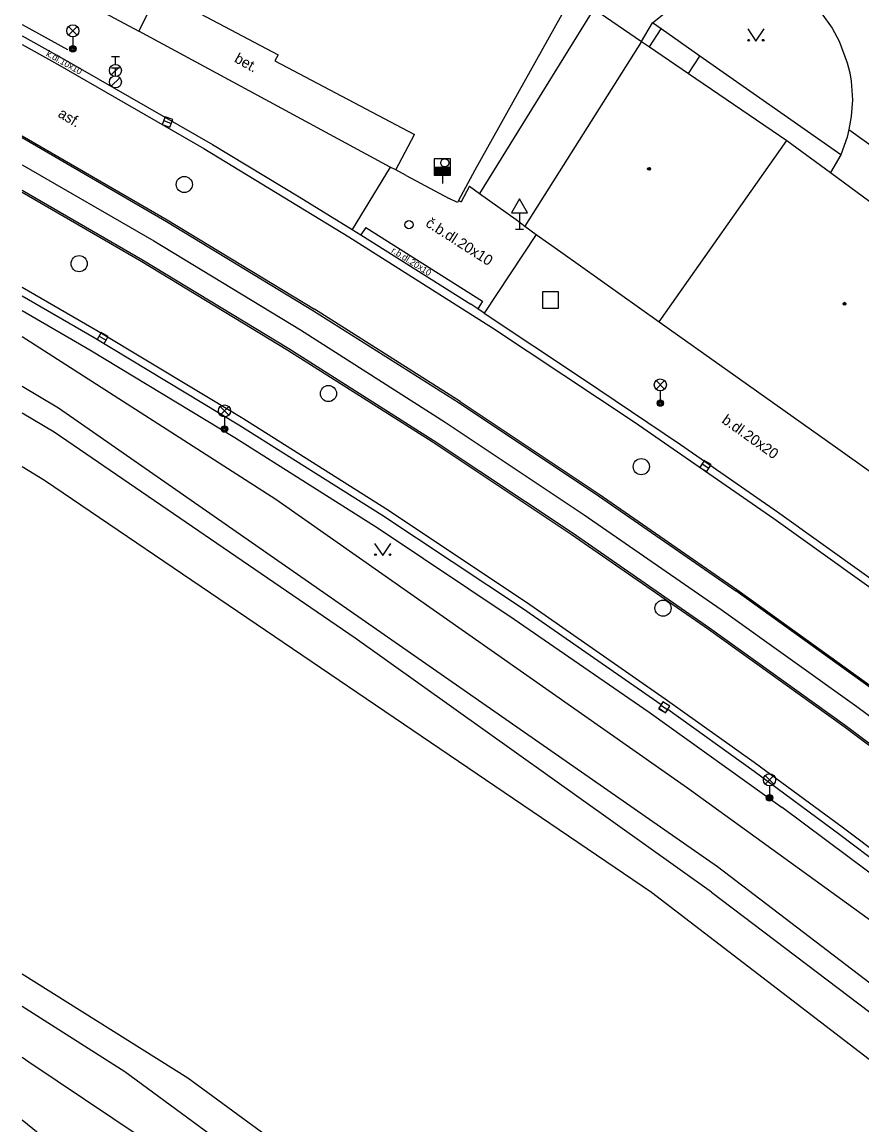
# Model space of a CAD drawing. Extents: x -598932 to -598196, y -1162207 to -1161504.
# Drawn here: x -598932 to -598879.9, y -1161743.4 to -1161675 of the extents above; entities that cross this region are included whole.
import ezdxf

# ---------------------------------------------------------------- set-up
doc = ezdxf.new("R2010")
doc.units = 0
for name, color, linetype in [('Level 26', 7, 'Continuous'), ('Level 27', 7, 'Continuous'), ('Level 28', 7, 'Continuous'), ('Level 33', 7, 'Continuous'), ('Level 34', 7, 'Continuous'), ('Level 36', 7, 'Continuous'), ('Level 39', 7, 'Continuous'), ('specificka linie pasportu komunikaci', 7, 'Continuous'), ('TM - budovy zdene_ betonove - NP', 7, 'Continuous'), ('TM - budovy zdene_ betonove - VP', 7, 'Continuous'), ('TM - CD - osa koleji', 7, 'Continuous'), ('TM - chodniky - VP', 7, 'Continuous'), ('TM - hladina vodniho toku_ bazenu_ nadrze', 7, 'Continuous'), ('TM - horni hrana svahu', 7, 'Continuous'), ('TM - komunikace - VP', 7, 'Continuous'), ('TM - letecke snimky - pomocna linie', 7, 'Continuous'), ('TM - plot dreveny_ kovovy - VP', 7, 'Continuous'), ('TM - popis povrchu', 7, 'Continuous'), ('TM - rozhrani mezi zpev. plochami mezi sebou - VP', 7, 'Continuous'), ('TM - rozhrani ploch obecne - VP', 7, 'Continuous'), ('TM - svodidlo jednostranne - VP', 7, 'Continuous'), ('TM - zabradli - VP', 7, 'Continuous'), ('TM - zed operna - VP', 7, 'Continuous')]:
    doc.layers.add(name, color=color, linetype=linetype)

msp = doc.modelspace()

# ---------------------------------------------------------------- linework, layer by layer
at = {"layer": 'Level 26'}
msp.add_lwpolyline([(-598899.76, -1161692.76), (-598898.76, -1161692.76), (-598898.76, -1161691.76), (-598899.76, -1161691.76)], close=True, dxfattribs=at)
at = {"layer": 'Level 27'}
for p, q in [((-598923.234, -1161681.142), (-598922.766, -1161681.318)), ((-598927.228, -1161694.497), (-598926.792, -1161694.743)), ((-598889.864, -1161702.42), (-598889.436, -1161702.68)), ((-598892.424, -1161717.38), (-598891.996, -1161717.64))]:
    msp.add_line(p, q, dxfattribs=at)
for points in [[(-598923.322, -1161681.376), (-598922.854, -1161681.552), (-598922.678, -1161681.084), (-598923.146, -1161680.908)], [(-598927.351, -1161694.714), (-598926.916, -1161694.961), (-598926.669, -1161694.526), (-598927.104, -1161694.279)], [(-598889.993, -1161702.634), (-598889.566, -1161702.893), (-598889.307, -1161702.466), (-598889.734, -1161702.207)], [(-598892.553, -1161717.594), (-598892.126, -1161717.853), (-598891.867, -1161717.426), (-598892.294, -1161717.167)]]:
    msp.add_lwpolyline(points, close=True, dxfattribs=at)
for centre in [(-598921.96, -1161685.1), (-598928.48, -1161690.01), (-598913.02, -1161698.06), (-598893.63, -1161702.59), (-598892.28, -1161711.36)]:
    msp.add_circle(centre, 0.5, dxfattribs=at)
at = {"layer": 'Level 28'}
for p, q in [((-598926.48, -1161677.165), (-598925.98, -1161677.165)), ((-598926.23, -1161677.665), (-598926.23, -1161677.165)), ((-598926.488, -1161678.312), (-598925.958, -1161677.782)), ((-598926.48, -1161677.865), (-598925.98, -1161677.865)), ((-598926.23, -1161678.365), (-598926.23, -1161677.865)), ((-598926.488, -1161679.012), (-598925.958, -1161678.482)), ((-598906.46, -1161684.02), (-598905.46, -1161684.02)), ((-598906.46, -1161684.07), (-598905.46, -1161684.07)), ((-598906.46, -1161684.12), (-598905.46, -1161684.12)), ((-598906.46, -1161684.17), (-598905.46, -1161684.17)), ((-598906.46, -1161684.22), (-598905.46, -1161684.22)), ((-598906.46, -1161684.27), (-598905.46, -1161684.27)), ((-598906.46, -1161684.32), (-598905.46, -1161684.32)), ((-598906.46, -1161684.37), (-598905.46, -1161684.37)), ((-598906.46, -1161684.42), (-598905.46, -1161684.42)), ((-598906.46, -1161684.47), (-598905.46, -1161684.47)), ((-598905.96, -1161684.52), (-598905.96, -1161685.05))]:
    msp.add_line(p, q, dxfattribs=at)
msp.add_lwpolyline([(-598906.46, -1161684.52), (-598905.46, -1161684.52), (-598905.46, -1161683.52), (-598906.46, -1161683.52)], close=True, dxfattribs=at)
for centre, radius in [((-598926.23, -1161678.04), 0.375), ((-598926.23, -1161678.74), 0.375), ((-598905.81, -1161683.76), 0.25), ((-598906.09, -1161684.26), 0.25), ((-598908.03, -1161687.59), 0.25)]:
    msp.add_circle(centre, radius, dxfattribs=at)
at = {"layer": 'Level 33'}
for p, q in [((-598929.135, -1161675.84), (-598928.605, -1161675.31)), ((-598929.135, -1161675.31), (-598928.605, -1161675.84)), ((-598928.87, -1161675.95), (-598928.87, -1161676.7)), ((-598892.715, -1161697.79), (-598892.185, -1161697.26)), ((-598892.715, -1161697.26), (-598892.185, -1161697.79)), ((-598892.45, -1161697.9), (-598892.45, -1161698.65)), ((-598919.735, -1161699.4), (-598919.205, -1161698.87)), ((-598919.735, -1161698.87), (-598919.205, -1161699.4)), ((-598919.47, -1161699.51), (-598919.47, -1161700.26)), ((-598885.945, -1161722.26), (-598885.415, -1161721.73)), ((-598885.945, -1161721.73), (-598885.415, -1161722.26)), ((-598885.68, -1161722.37), (-598885.68, -1161723.12))]:
    msp.add_line(p, q, dxfattribs=at)
for centre, radius in [((-598928.87, -1161675.575), 0.375), ((-598928.87, -1161676.7), 0.2), ((-598928.87, -1161676.7), 0.145), ((-598928.87, -1161676.7), 0.0876), ((-598892.45, -1161697.525), 0.375), ((-598919.47, -1161699.135), 0.375), ((-598892.45, -1161698.65), 0.2), ((-598892.45, -1161698.65), 0.145), ((-598892.45, -1161698.65), 0.0876), ((-598919.47, -1161700.26), 0.2), ((-598919.47, -1161700.26), 0.145), ((-598919.47, -1161700.26), 0.0876), ((-598885.68, -1161721.995), 0.375), ((-598885.68, -1161723.12), 0.2), ((-598885.68, -1161723.12), 0.145), ((-598885.68, -1161723.12), 0.0876)]:
    msp.add_circle(centre, radius, dxfattribs=at)
at = {"layer": 'Level 34'}
for p, q in [((-598901.18, -1161686.862), (-598901.18, -1161687.88)), ((-598901.43, -1161687.88), (-598900.93, -1161687.88))]:
    msp.add_line(p, q, dxfattribs=at)
msp.add_lwpolyline([(-598901.68, -1161686.862), (-598900.68, -1161686.862), (-598901.18, -1161685.996)], close=True, dxfattribs=at)
at = {"layer": 'Level 36'}
for points in [[(-598887.02, -1161675.46), (-598886.52, -1161676.21), (-598886.02, -1161675.46)], [(-598910.16, -1161707.35), (-598909.66, -1161708.1), (-598909.16, -1161707.35)]]:
    msp.add_lwpolyline(points, dxfattribs=at)
for centre in [(-598886.97, -1161676.16), (-598886.071, -1161676.16), (-598910.11, -1161708.05), (-598909.211, -1161708.05)]:
    msp.add_circle(centre, 0.05, dxfattribs=at)
at = {"layer": 'Level 39'}
for centre, radius in [((-598893.15, -1161684.13), 0.09), ((-598893.15, -1161684.13), 0.0398), ((-598881.03, -1161692.49), 0.09), ((-598881.03, -1161692.49), 0.0398)]:
    msp.add_circle(centre, radius, dxfattribs=at)
at = {"layer": 'specificka linie pasportu komunikaci'}
msp.add_lwpolyline([(-598932.017, -1161671.707), (-598924.78, -1161675.59)], dxfattribs=at)
at = {"layer": 'TM - budovy zdene_ betonove - NP'}
for points in [[(-598896.57, -1161674.22), (-598903.66, -1161685.66)], [(-598893.62, -1161676.23), (-598900.84, -1161687.69)]]:
    msp.add_lwpolyline(points, dxfattribs=at)
at = {"layer": 'TM - budovy zdene_ betonove - VP'}
for points in [[(-598923.54, -1161673.15), (-598916.14, -1161677.06), (-598916.35, -1161677.43), (-598907.69, -1161682)], [(-598897.88, -1161673.33), (-598903.94, -1161684.22)], [(-598896.57, -1161674.22), (-598893.62, -1161676.23)], [(-598893.62, -1161676.23), (-598893.11, -1161676.58)], [(-598893.11, -1161676.58), (-598890.7, -1161678.22)], [(-598890.7, -1161678.22), (-598884.6, -1161682.37)], [(-598908.2, -1161684.54), (-598908.85, -1161684.19), (-598907.69, -1161682)], [(-598892.52, -1161693.61), (-598884.6, -1161682.37)], [(-598884.6, -1161682.37), (-598881.9, -1161684.36)], [(-598908.2, -1161684.54), (-598905.53, -1161685.97)], [(-598903.94, -1161684.22), (-598904.96, -1161686.1)], [(-598881.9, -1161684.36), (-598869.71, -1161693.35)], [(-598904.28, -1161685.21), (-598904.8, -1161686.18)], [(-598904.28, -1161685.21), (-598903.66, -1161685.66), (-598901.39, -1161687.28), (-598900.84, -1161687.69), (-598900.14, -1161688.2), (-598898.62, -1161689.27), (-598892.52, -1161693.61), (-598881.45, -1161701.47), (-598877.42, -1161704.34), (-598871.63, -1161708.46), (-598864.43, -1161713.64), (-598862.78, -1161714.78), (-598862.31, -1161715.1), (-598856.02, -1161719.59)], [(-598904.96, -1161686.1), (-598905.02, -1161686.22), (-598905.53, -1161685.97)], [(-598904.96, -1161686.1), (-598904.8, -1161686.18)]]:
    msp.add_lwpolyline(points, dxfattribs=at)
at = {"layer": 'TM - CD - osa koleji'}
for points in [[(-598932.017, -1161683.874), (-598923.85, -1161688.6), (-598914.76, -1161694.12), (-598905.79, -1161699.84)], [(-598905.79, -1161699.84), (-598897.18, -1161705.57), (-598888.67, -1161711.44)], [(-598888.67, -1161711.44), (-598880.26, -1161717.46), (-598871.95, -1161723.62)]]:
    msp.add_lwpolyline(points, dxfattribs=at)
at = {"layer": 'TM - chodniky - VP'}
msp.add_lwpolyline([(-598932.017, -1161743.075), (-598928.9, -1161745.6), (-598880.74, -1161784.6)], dxfattribs=at)
at = {"layer": 'TM - hladina vodniho toku_ bazenu_ nadrze'}
for points in [[(-598930.62, -1161703.45), (-598932.017, -1161702.606)], [(-598892.99, -1161728.98), (-598930.62, -1161703.45)], [(-598720.27, -1161904.76), (-598749.26, -1161871.38), (-598790.83, -1161824.98), (-598815.91, -1161796.95), (-598834.93, -1161777.35), (-598836.37, -1161776.01), (-598850.71, -1161762.63), (-598866.62, -1161749.21), (-598892.99, -1161728.98)], [(-598932.017, -1161734.017), (-598921.73, -1161740.47)], [(-598921.73, -1161740.47), (-598888.91, -1161764.54), (-598868.49, -1161781.76), (-598847.28, -1161801.66)]]:
    msp.add_lwpolyline(points, dxfattribs=at)
at = {"layer": 'TM - horni hrana svahu'}
for points in [[(-598932.017, -1161697.604), (-598929.76, -1161698.95), (-598888.91, -1161727.38), (-598861.19, -1161748.52), (-598845.68, -1161761.08), (-598825.16, -1161781.28), (-598808.06, -1161799.42), (-598788.14, -1161822.37), (-598765.72, -1161848.31), (-598730.99, -1161888.48), (-598729.85, -1161889.88)], [(-598737.74, -1161926.39), (-598791.69, -1161867.26), (-598813.1, -1161843.8), (-598846.83, -1161807.87), (-598870.15, -1161785.99), (-598909.01, -1161754.64), (-598931.6, -1161739.49), (-598932.017, -1161739.209)]]:
    msp.add_lwpolyline(points, dxfattribs=at)
at = {"layer": 'TM - komunikace - VP'}
for points in [[(-598892.93, -1161675.09), (-598891.82, -1161674.2), (-598891.6, -1161674.07), (-598890.75, -1161673.55), (-598889.22, -1161673.06), (-598888.23, -1161672.88), (-598887.81, -1161672.85), (-598886.39, -1161672.89), (-598885, -1161673.18), (-598883.68, -1161673.71), (-598882.47, -1161674.47), (-598881.79, -1161675.42), (-598881.37, -1161676.21), (-598880.86, -1161677.56), (-598880.71, -1161678.19), (-598880.62, -1161678.7), (-598880.54, -1161679.86), (-598880.61, -1161680.88), (-598880.77, -1161681.7)], [(-598893.62, -1161676.23), (-598892.93, -1161675.09)], [(-598932.017, -1161675.879), (-598929.38, -1161677.35), (-598920.21, -1161682.62)], [(-598880.77, -1161681.7), (-598854.21, -1161700.75), (-598838.2, -1161703.63), (-598834.76, -1161704.4)], [(-598920.21, -1161682.62), (-598914.84, -1161685.87), (-598911.55, -1161687.9), (-598911.01, -1161688.23), (-598909.5, -1161689.17), (-598904.19, -1161692.52)], [(-598932.017, -1161692.007), (-598927.55, -1161694.59)], [(-598903.37, -1161693.08), (-598903.77, -1161692.8), (-598904.19, -1161692.52)], [(-598903.37, -1161693.08), (-598897.27, -1161697.12), (-598891.2, -1161701.22), (-598885.18, -1161705.38)], [(-598927.55, -1161694.59), (-598918.58, -1161699.99), (-598909.72, -1161705.58)], [(-598909.72, -1161705.58), (-598900.99, -1161711.37), (-598892.39, -1161717.34)], [(-598885.18, -1161705.38), (-598876.83, -1161711.35), (-598868.6, -1161717.48), (-598860.49, -1161723.76), (-598852.52, -1161730.17)], [(-598892.53, -1161717.57), (-598892.39, -1161717.34)], [(-598892.14, -1161717.85), (-598892.53, -1161717.57)], [(-598891.98, -1161717.63), (-598892.14, -1161717.85)], [(-598891.98, -1161717.63), (-598886.63, -1161721.47), (-598881.33, -1161725.38), (-598876.07, -1161729.35)]]:
    msp.add_lwpolyline(points, dxfattribs=at)
at = {"layer": 'TM - letecke snimky - pomocna linie'}
for points in [[(-598889.27, -1161728.96), (-598867.09, -1161745.78), (-598851.9, -1161758.23), (-598837.29, -1161771.39), (-598832, -1161776.77)], [(-598932.017, -1161736.019), (-598925.65, -1161740.07), (-598887.55, -1161768.09), (-598865.96, -1161786.27), (-598821.99, -1161832.07), (-598791.69, -1161867.26)]]:
    msp.add_lwpolyline(points, dxfattribs=at)
at = {"layer": 'TM - plot dreveny_ kovovy - VP'}
msp.add_lwpolyline([(-598908.85, -1161684.19), (-598909.19, -1161684.03), (-598918.43, -1161679.03), (-598924.78, -1161675.59), (-598923.54, -1161673.15)], dxfattribs=at)
at = {"layer": 'TM - rozhrani mezi zpev. plochami mezi sebou - VP'}
for points in [[(-598932.017, -1161676.424), (-598929.82, -1161677.65), (-598920.75, -1161682.87)], [(-598932.017, -1161682.081), (-598923.02, -1161687.29), (-598913.88, -1161692.83)], [(-598932.017, -1161682.2), (-598923.07, -1161687.39), (-598913.94, -1161692.93), (-598904.92, -1161698.64)], [(-598920.75, -1161682.87), (-598911.75, -1161688.35), (-598902.86, -1161693.99), (-598894.08, -1161699.82), (-598885.42, -1161705.81)], [(-598909.19, -1161684.03), (-598911.55, -1161687.9)], [(-598932.017, -1161685.446), (-598924.55, -1161689.77), (-598915.48, -1161695.26), (-598906.53, -1161700.94)], [(-598932.017, -1161685.575), (-598924.6, -1161689.87)], [(-598910.71, -1161687.76), (-598911.01, -1161688.23)], [(-598910.71, -1161687.76), (-598903.48, -1161692.34)], [(-598900.14, -1161688.2), (-598903.37, -1161693.08)], [(-598924.6, -1161689.87), (-598915.54, -1161695.36)], [(-598932.017, -1161691.464), (-598927.29, -1161694.19)], [(-598903.48, -1161692.34), (-598903.77, -1161692.8)], [(-598904.86, -1161698.55), (-598913.88, -1161692.83)], [(-598927.29, -1161694.19), (-598918.32, -1161699.59), (-598909.47, -1161705.19), (-598900.74, -1161710.99), (-598892.15, -1161716.97)], [(-598915.54, -1161695.36), (-598906.59, -1161701.03)], [(-598904.92, -1161698.64), (-598896.29, -1161704.39), (-598887.77, -1161710.29)], [(-598904.86, -1161698.55), (-598896.23, -1161704.3), (-598887.71, -1161710.2), (-598879.29, -1161716.25)], [(-598906.53, -1161700.94), (-598897.91, -1161706.68), (-598889.4, -1161712.57)], [(-598906.59, -1161701.03), (-598897.97, -1161706.77), (-598889.46, -1161712.66)], [(-598885.42, -1161705.81), (-598876.89, -1161711.9), (-598868.48, -1161718.17), (-598860.2, -1161724.6), (-598852.05, -1161731.2)], [(-598879.36, -1161716.34), (-598887.77, -1161710.29)], [(-598889.4, -1161712.57), (-598881, -1161718.61), (-598872.7, -1161724.81)], [(-598889.46, -1161712.66), (-598881.06, -1161718.7), (-598872.77, -1161724.9)], [(-598892.15, -1161716.97), (-598886.64, -1161720.91), (-598881.18, -1161724.91), (-598875.77, -1161728.99)]]:
    msp.add_lwpolyline(points, dxfattribs=at)
at = {"layer": 'TM - rozhrani ploch obecne - VP'}
for points in [[(-598893.11, -1161676.58), (-598892.4, -1161675.46)], [(-598892.4, -1161675.46), (-598892.93, -1161675.09)], [(-598890.01, -1161677.14), (-598892.4, -1161675.46)], [(-598890.7, -1161678.22), (-598890.01, -1161677.14)], [(-598881.25, -1161683.27), (-598890.01, -1161677.14)], [(-598880.77, -1161681.7), (-598880.86, -1161682.17), (-598881.25, -1161683.27)], [(-598881.25, -1161683.27), (-598881.9, -1161684.36)]]:
    msp.add_lwpolyline(points, dxfattribs=at)
at = {"layer": 'TM - svodidlo jednostranne - VP'}
for points in [[(-598932.017, -1161692.911), (-598927.81, -1161695.35), (-598918.83, -1161700.79), (-598909.95, -1161706.41)], [(-598909.95, -1161706.41), (-598901.5, -1161712.04), (-598893.15, -1161717.81), (-598884.9, -1161723.72)], [(-598876.76, -1161729.78), (-598884.9, -1161723.72)]]:
    msp.add_lwpolyline(points, dxfattribs=at)
at = {"layer": 'TM - zabradli - VP'}
for points in [[(-598932.017, -1161675.192), (-598929.2, -1161676.74)], [(-598854.43, -1161750.62), (-598878.6, -1161731.32), (-598890.77, -1161722.52), (-598916.28, -1161704.63), (-598932.017, -1161694.547)]]:
    msp.add_lwpolyline(points, dxfattribs=at)
at = {"layer": 'TM - zed operna - VP'}
for points in [[(-598930.02, -1161700.46), (-598932.017, -1161699.281)], [(-598911.37, -1161713.21), (-598930.02, -1161700.46)], [(-598889.27, -1161728.96), (-598911.37, -1161713.21)]]:
    msp.add_lwpolyline(points, dxfattribs=at)

# ---------------------------------------------------------------- texts
at = {"layer": 'TM - popis povrchu'}
for s, height, rotation, p in [('k.dl.10x10', 0.4, 330.48737, (-598930.56, -1161677.11)), ('bet.', 0.65, 331, (-598918.91, -1161677.48)), ('asf.', 0.65, 328.82263, (-598929.84, -1161680.87)), ('č.b.dl.20x10', 0.65, 327.47289, (-598907.05, -1161687.65)), ('r.b.dl.20x10', 0.4, 327.47289, (-598909.16, -1161689.29)), ('b.dl.20x20', 0.65, 324.57977, (-598888.69, -1161699.83))]:
    msp.add_text(s, height=height, rotation=rotation, dxfattribs=at).set_placement(p)

doc.saveas('drawing.dxf')
